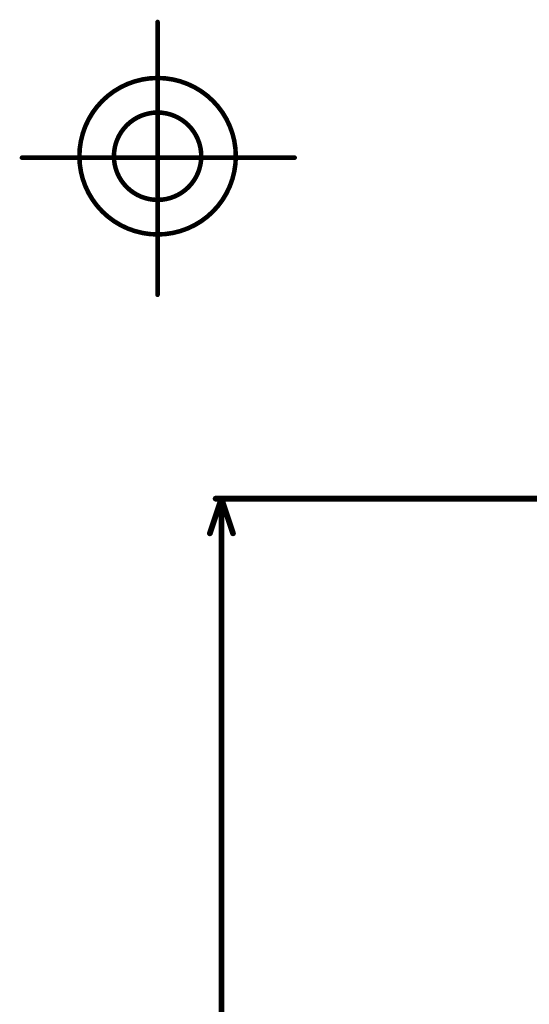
# Model space of a CAD drawing. Header units: millimetres. Extents: x 138 to 555, y 26 to 334.
# Tile 373 of 656: x 138 to 160, y 289 to 333. Entities that reach past the tile are written whole.
import ezdxf

# ---------------------------------------------------------------- set-up
doc = ezdxf.new("R2010")
doc.units = ezdxf.units.MM
for name, color, linetype in [('DrillDrawing', 1, 'Continuous'), ('Mechanical2', 216, 'Continuous'), ('MultiLayer', 9, 'Continuous')]:
    doc.layers.add(name, color=color, linetype=linetype)

msp = doc.modelspace()

# ---------------------------------------------------------------- linework, layer by layer
at = {"layer": 'DrillDrawing', "const_width": 0.254}
for points in [[(146.121, 309.983), (146.629, 311.507)], [(146.375, 311.507), (160.82, 311.507)], [(146.629, 200.857), (146.629, 311.507)], [(146.629, 311.507), (147.137, 309.983)]]:
    msp.add_lwpolyline(points, dxfattribs=at)
at = {"layer": 'DrillDrawing', "const_width": 0.127}
for points in [[(146.312, 311.507, 1), (146.439, 311.507, 1)], [(146.566, 311.507, 1), (146.693, 311.507, 1)], [(146.566, 311.507, 1), (146.693, 311.507, 1)], [(146.566, 311.507, 1), (146.693, 311.507, 1)], [(146.058, 309.983, 1), (146.185, 309.983, 1)], [(147.074, 309.983, 1), (147.201, 309.983, 1)]]:
    msp.add_lwpolyline(points, format="xyb", close=True, dxfattribs=at)
at = {"layer": 'Mechanical2', "const_width": 0.2}
for points in [[(143.82, 320.475), (143.82, 332.476)], [(137.851, 326.507), (149.853, 326.507)]]:
    msp.add_lwpolyline(points, dxfattribs=at)
at = {"layer": 'Mechanical2'}
for points, const_width in [([(143.77, 332.476, 1), (143.87, 332.476, 1)], 0.1), ([(147.262, 326.571, 1), (140.379, 326.571, 1)], 0.2), ([(145.742, 326.571, 1), (141.899, 326.571, 1)], 0.2), ([(137.801, 326.507, 1), (137.901, 326.507, 1)], 0.1), ([(140.329, 326.571, 1), (140.429, 326.571, 1)], 0.1), ([(141.849, 326.571, 1), (141.949, 326.571, 1)], 0.1), ([(145.692, 326.571, 1), (145.792, 326.571, 1)], 0.1), ([(147.212, 326.571, 1), (147.312, 326.571, 1)], 0.1), ([(149.803, 326.507, 1), (149.903, 326.507, 1)], 0.1), ([(143.77, 320.475, 1), (143.87, 320.475, 1)], 0.1)]:
    msp.add_lwpolyline(points, format="xyb", close=True, dxfattribs=dict(at, const_width=const_width))
at = {"layer": 'MultiLayer', "const_width": 0.2}
for points in [[(143.82, 320.475), (143.82, 332.476)], [(137.851, 326.507), (149.853, 326.507)]]:
    msp.add_lwpolyline(points, dxfattribs=at)
at = {"layer": 'MultiLayer'}
for points, const_width in [([(143.77, 332.476, 1), (143.87, 332.476, 1)], 0.1), ([(147.262, 326.571, 1), (140.379, 326.571, 1)], 0.2), ([(145.742, 326.571, 1), (141.899, 326.571, 1)], 0.2), ([(137.801, 326.507, 1), (137.901, 326.507, 1)], 0.1), ([(140.329, 326.571, 1), (140.429, 326.571, 1)], 0.1), ([(141.849, 326.571, 1), (141.949, 326.571, 1)], 0.1), ([(145.692, 326.571, 1), (145.792, 326.571, 1)], 0.1), ([(147.212, 326.571, 1), (147.312, 326.571, 1)], 0.1), ([(149.803, 326.507, 1), (149.903, 326.507, 1)], 0.1), ([(143.77, 320.475, 1), (143.87, 320.475, 1)], 0.1)]:
    msp.add_lwpolyline(points, format="xyb", close=True, dxfattribs=dict(at, const_width=const_width))

doc.saveas('drawing.dxf')
